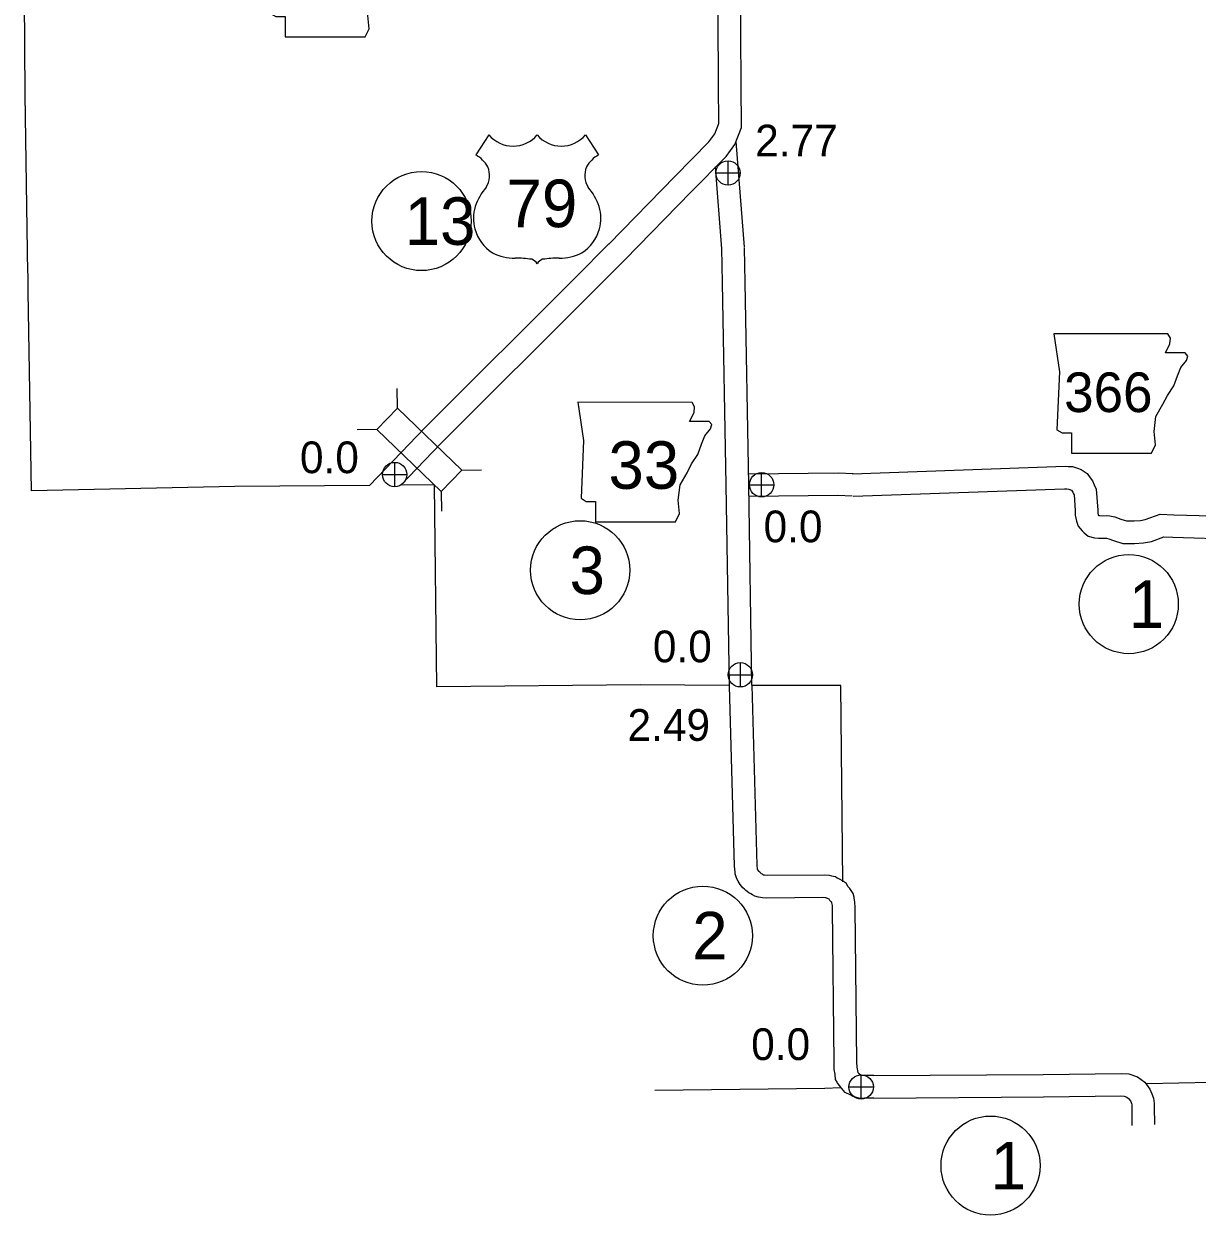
# Model space of a CAD drawing. Extents: x -939622 to -934222, y 1383701 to 1385301.
# Drawn here: x -936079.96 to -936033.05, y 1384056.03 to 1384103.63 of the extents above; entities that cross this region are included whole.
import ezdxf

# ---------------------------------------------------------------- set-up
doc = ezdxf.new("R2010")
doc.units = 0
for name, color, linetype in [('Level 10', 7, 'Continuous'), ('Level 15', 7, 'Continuous'), ('Level 2', 7, 'Continuous'), ('Level 20', 7, 'Continuous'), ('Level 21', 7, 'Continuous'), ('Level 22', 7, 'Continuous'), ('Level 25', 7, 'Continuous'), ('Level 26', 7, 'Continuous'), ('Level 27', 7, 'Continuous')]:
    doc.layers.add(name, color=color, linetype=linetype)

msp = doc.modelspace()

# ---------------------------------------------------------------- linework, layer by layer
at = {"layer": 'Level 10'}
msp.add_line((-936047.447, 1384061.345), (-936047.513, 1384061.445), dxfattribs=at)
for points in [[(-936051.153, 1384094.713), (-936051.476, 1384098.929)], [(-936052.051, 1384094.644), (-936052.302, 1384097.919)], [(-936051.75, 1384077.188), (-936051.879, 1384085.207), (-936052.027, 1384093.28), (-936052.052, 1384094.67)], [(-936050.85, 1384077.203), (-936050.979, 1384085.223), (-936051.128, 1384093.296), (-936051.152, 1384094.686)], [(-936046.837, 1384085.658), (-936038.328, 1384085.955), (-936038.215, 1384085.945), (-936038.034, 1384085.942), (-936037.835, 1384085.878), (-936037.693, 1384085.819), (-936037.449, 1384085.662), (-936037.331, 1384085.498), (-936037.235, 1384085.372), (-936037.171, 1384085.214), (-936037.09, 1384085.041), (-936037.026, 1384084.202), (-936037.029, 1384084.096), (-936037.006, 1384084), (-936036.992, 1384083.988), (-936036.941, 1384083.983), (-936036.849, 1384083.979), (-936036.698, 1384083.984), (-936036.548, 1384083.97), (-936036.346, 1384083.93), (-936036.107, 1384083.844), (-936035.881, 1384083.772), (-936035.578, 1384083.772), (-936035.314, 1384083.785), (-936035.129, 1384083.822), (-936034.533, 1384084.037), (-936033.994, 1384084.018), (-936031.473, 1384083.943)], [(-936046.801, 1384085.658), (-936047.405, 1384085.685), (-936050.989, 1384085.64)], [(-936046.806, 1384084.759), (-936038.352, 1384085.054), (-936038.261, 1384085.046), (-936038.183, 1384085.045), (-936038.146, 1384085.032), (-936038.112, 1384085.018), (-936038.08, 1384084.998), (-936038.054, 1384084.962), (-936038.024, 1384084.923), (-936037.997, 1384084.854), (-936037.975, 1384084.808), (-936037.927, 1384084.182), (-936037.933, 1384084.006), (-936037.874, 1384083.758), (-936037.814, 1384083.556), (-936037.657, 1384083.369), (-936037.568, 1384083.297), (-936037.411, 1384083.155), (-936037.16, 1384083.1), (-936037.004, 1384083.085), (-936036.855, 1384083.078), (-936036.725, 1384083.082), (-936036.676, 1384083.078), (-936036.587, 1384083.061), (-936036.396, 1384082.992), (-936036.022, 1384082.872), (-936035.556, 1384082.872), (-936035.203, 1384082.89), (-936034.887, 1384082.952), (-936034.391, 1384083.132), (-936034.023, 1384083.119), (-936031.484, 1384083.043)], [(-936046.841, 1384084.759), (-936047.42, 1384084.785), (-936050.97, 1384084.741)], [(-936047.516, 1384061.443), (-936047.525, 1384061.668), (-936047.559, 1384061.844), (-936047.567, 1384062.129), (-936047.629, 1384068.278), (-936047.636, 1384068.402), (-936047.664, 1384068.509), (-936047.663, 1384068.532), (-936047.666, 1384068.535), (-936047.743, 1384068.607), (-936047.769, 1384068.655), (-936047.771, 1384068.656), (-936047.809, 1384068.676), (-936047.857, 1384068.698), (-936047.861, 1384068.7), (-936047.868, 1384068.702), (-936047.893, 1384068.707), (-936048.014, 1384068.717), (-936050.257, 1384068.703), (-936050.43, 1384068.716), (-936050.594, 1384068.73), (-936050.733, 1384068.782), (-936050.832, 1384068.832), (-936050.892, 1384068.868), (-936050.979, 1384068.914), (-936051.092, 1384069.008), (-936051.143, 1384069.061), (-936051.211, 1384069.113), (-936051.321, 1384069.243), (-936051.403, 1384069.375), (-936051.452, 1384069.466), (-936051.5, 1384069.591), (-936051.516, 1384069.669), (-936051.528, 1384069.74), (-936051.547, 1384069.971), (-936051.75, 1384077.183)], [(-936046.611, 1384061.733), (-936046.652, 1384061.943), (-936046.657, 1384062.146), (-936046.72, 1384068.307), (-936046.733, 1384068.544), (-936046.764, 1384068.702), (-936046.769, 1384068.736), (-936046.804, 1384068.88), (-936046.941, 1384069.089), (-936047.013, 1384069.165), (-936047.074, 1384069.276), (-936047.229, 1384069.388), (-936047.324, 1384069.443), (-936047.403, 1384069.484), (-936047.44, 1384069.501), (-936047.517, 1384069.545), (-936047.596, 1384069.564), (-936047.655, 1384069.579), (-936047.752, 1384069.599), (-936047.969, 1384069.618), (-936050.215, 1384069.603), (-936050.349, 1384069.613), (-936050.378, 1384069.616), (-936050.385, 1384069.619), (-936050.436, 1384069.651), (-936050.466, 1384069.667), (-936050.471, 1384069.67), (-936050.533, 1384069.734), (-936050.577, 1384069.768), (-936050.58, 1384069.772), (-936050.615, 1384069.828), (-936050.623, 1384069.842), (-936050.625, 1384069.855), (-936050.639, 1384070.021), (-936050.841, 1384077.208)], [(-936045.986, 1384061.611), (-936046.4, 1384061.61), (-936046.448, 1384061.605), (-936046.463, 1384061.609), (-936046.514, 1384061.636), (-936046.556, 1384061.658), (-936046.58, 1384061.686), (-936046.616, 1384061.73)], [(-936045.988, 1384061.611), (-936039.213, 1384061.657), (-936036.088, 1384061.697), (-936035.792, 1384061.682), (-936035.436, 1384061.551), (-936035.153, 1384061.342), (-936034.946, 1384061.062), (-936034.861, 1384060.878), (-936034.797, 1384060.704), (-936034.771, 1384060.488), (-936034.773, 1384060.352), (-936034.767, 1384059.649)], [(-936045.983, 1384060.711), (-936046.354, 1384060.71), (-936046.534, 1384060.692), (-936046.803, 1384060.772), (-936046.929, 1384060.837), (-936047.124, 1384060.937), (-936047.271, 1384061.11), (-936047.35, 1384061.206), (-936047.44, 1384061.334)], [(-936045.982, 1384060.711), (-936039.204, 1384060.757), (-936036.104, 1384060.797), (-936035.975, 1384060.79), (-936035.868, 1384060.751), (-936035.796, 1384060.698), (-936035.724, 1384060.601), (-936035.693, 1384060.533), (-936035.678, 1384060.491), (-936035.672, 1384060.443), (-936035.673, 1384060.357), (-936035.666, 1384059.61)]]:
    msp.add_lwpolyline(points, dxfattribs=at)
at = {"layer": 'Level 15'}
for points in [[(-936056.577, 1384094.833), (-936053.917, 1384097.552), (-936052.57, 1384098.916), (-936052.333, 1384099.244), (-936052.169, 1384099.657), (-936052.186, 1384101.201), (-936052.23, 1384109.208), (-936052.213, 1384112.805), (-936052.129, 1384113.211), (-936052.035, 1384113.438), (-936051.929, 1384113.666), (-936051.796, 1384113.983), (-936051.544, 1384114.308), (-936050.471, 1384115.458), (-936048.49, 1384117.494), (-936048.252, 1384117.706)], [(-936055.933, 1384094.203), (-936053.275, 1384096.921), (-936051.881, 1384098.333), (-936051.538, 1384098.808), (-936051.267, 1384099.49), (-936051.286, 1384101.209), (-936051.33, 1384109.208), (-936051.314, 1384112.71), (-936051.264, 1384112.946), (-936051.211, 1384113.077), (-936051.106, 1384113.301), (-936051.012, 1384113.525), (-936050.858, 1384113.723), (-936049.82, 1384114.838), (-936047.867, 1384116.843), (-936047.653, 1384117.034)], [(-936066.144, 1384085.189), (-936063.925, 1384087.489), (-936057.895, 1384093.513), (-936056.573, 1384094.836)], [(-936064.884, 1384085.199), (-936063.283, 1384086.859), (-936057.258, 1384092.877), (-936055.936, 1384094.2)]]:
    msp.add_lwpolyline(points, dxfattribs=at)
at = {"layer": 'Level 2'}
msp.add_line((-936047.936, 1384061.108), (-936047.307, 1384061.125), dxfattribs=at)
for points in [[(-936079.905, 1384100.805), (-936079.955, 1384108.514)], [(-936079.79, 1384093.668), (-936079.905, 1384100.805)], [(-936066.144, 1384085.189), (-936071.522, 1384085.146), (-936079.648, 1384084.967), (-936079.78, 1384092.923), (-936079.785, 1384093.655)], [(-936051.764, 1384077.198), (-936055.312, 1384077.215), (-936063.453, 1384077.147), (-936063.541, 1384085.209), (-936064.884, 1384085.199)], [(-936047.214, 1384069.352), (-936047.304, 1384077.188), (-936050.854, 1384077.195)], [(-936008.181, 1384061.607), (-936015.448, 1384061.521), (-936023.296, 1384061.41), (-936031.208, 1384061.353), (-936035.079, 1384061.278)], [(-936054.739, 1384061.024), (-936047.936, 1384061.108)]]:
    msp.add_lwpolyline(points, dxfattribs=at)
at = {"layer": 'Level 20'}
for p, q in [((-936065.018, 1384088.276), (-936065.032, 1384089.067)), ((-936065.842, 1384087.42), (-936066.634, 1384087.406)), ((-936062.452, 1384085.802), (-936061.66, 1384085.816)), ((-936063.277, 1384084.946), (-936063.262, 1384084.155))]:
    msp.add_line(p, q, dxfattribs=at)
msp.add_lwpolyline([(-936065.842, 1384087.42), (-936063.277, 1384084.946), (-936062.452, 1384085.802), (-936065.018, 1384088.276)], close=True, dxfattribs=at)
at = {"layer": 'Level 21'}
for points in [[(-936070.216, 1384107.88), (-936069.988, 1384106.358), (-936070.089, 1384104.048), (-936069.886, 1384103.922), (-936069.505, 1384103.922), (-936069.505, 1384103.11), (-936066.308, 1384103.11), (-936066.156, 1384103.439), (-936066.206, 1384103.972), (-936066.13, 1384104.581), (-936065.851, 1384105.064), (-936065.673, 1384105.419), (-936065.42, 1384105.799), (-936065.267, 1384106.205), (-936065.141, 1384106.535), (-936064.912, 1384106.815), (-936064.861, 1384106.992), (-936064.963, 1384107.119), (-936065.75, 1384107.119), (-936065.572, 1384107.474), (-936065.547, 1384107.703), (-936065.652, 1384107.878)], [(-936038.787, 1384091.248), (-936038.559, 1384089.725), (-936038.661, 1384087.416), (-936038.458, 1384087.289), (-936038.077, 1384087.289), (-936038.077, 1384086.477), (-936034.879, 1384086.477), (-936034.727, 1384086.807), (-936034.778, 1384087.34), (-936034.702, 1384087.949), (-936034.423, 1384088.431), (-936034.245, 1384088.786), (-936033.991, 1384089.167), (-936033.839, 1384089.573), (-936033.712, 1384089.903), (-936033.484, 1384090.182), (-936033.433, 1384090.36), (-936033.534, 1384090.486), (-936034.321, 1384090.486), (-936034.143, 1384090.842), (-936034.118, 1384091.07), (-936034.223, 1384091.245)], [(-936057.81, 1384088.51), (-936057.582, 1384086.987), (-936057.683, 1384084.678), (-936057.48, 1384084.551), (-936057.1, 1384084.551), (-936057.1, 1384083.739), (-936053.902, 1384083.739), (-936053.75, 1384084.069), (-936053.801, 1384084.602), (-936053.725, 1384085.211), (-936053.445, 1384085.693), (-936053.268, 1384086.048), (-936053.014, 1384086.429), (-936052.862, 1384086.835), (-936052.735, 1384087.165), (-936052.507, 1384087.444), (-936052.456, 1384087.621), (-936052.557, 1384087.748), (-936053.344, 1384087.748), (-936053.166, 1384088.104), (-936053.141, 1384088.332), (-936053.246, 1384088.507)]]:
    msp.add_lwpolyline(points, close=True, dxfattribs=at)
at = {"layer": 'Level 22'}
for p, q in [((-936061.366, 1384099.195), (-936061.886, 1384098.392)), ((-936057.506, 1384099.195), (-936056.986, 1384098.392))]:
    msp.add_line(p, q, dxfattribs=at)
for centre, radius, start, end in [((-936060.399, 1384100.009), 1.264, 220.075, 319.6701), ((-936058.473, 1384100.009), 1.264, 220.3299, 319.925), ((-936062.564, 1384097.227), 1.349, 30.7809, 59.9883), ((-936056.308, 1384097.227), 1.349, 120.0117, 149.2191), ((-936062.267, 1384097.582), 0.925, 328.8105, 21.2108), ((-936056.605, 1384097.582), 0.925, 158.7892, 211.1895), ((-936059.849, 1384095.687), 2.157, 138.9565, 162.6913), ((-936059.023, 1384095.687), 2.157, 17.3087, 41.0435), ((-936060.561, 1384095.863), 1.426, 160.9576, 197.3819), ((-936058.311, 1384095.863), 1.426, 342.6181, 19.0424), ((-936060.329, 1384095.868), 1.65, 195.1074, 237.1312), ((-936058.543, 1384095.868), 1.65, 302.8688, 344.8926), ((-936060.298, 1384096.387), 2.118, 244.0771, 269.5779), ((-936058.574, 1384096.387), 2.118, 270.4221, 295.9229), ((-936060.249, 1384090.39), 3.88, 81.1942, 90.9539), ((-936059.764, 1384093.868), 0.372, 28.0342, 72.9864), ((-936059.108, 1384093.868), 0.372, 107.0136, 151.9658), ((-936058.623, 1384090.39), 3.88, 89.0461, 98.8058)]:
    msp.add_arc(centre, radius, start, end, dxfattribs=at)
at = {"layer": 'Level 26'}
for p, q in [((-936051.808, 1384097.186), (-936051.808, 1384098.161)), ((-936052.296, 1384097.674), (-936051.321, 1384097.674)), ((-936065.13, 1384085.135), (-936065.13, 1384086.11)), ((-936065.617, 1384085.623), (-936064.642, 1384085.623)), ((-936050.465, 1384084.727), (-936050.465, 1384085.702)), ((-936050.952, 1384085.215), (-936049.977, 1384085.215)), ((-936051.314, 1384077.135), (-936051.314, 1384078.11)), ((-936051.802, 1384077.622), (-936050.827, 1384077.622)), ((-936046.486, 1384060.664), (-936046.486, 1384061.639)), ((-936046.974, 1384061.152), (-936045.999, 1384061.152))]:
    msp.add_line(p, q, dxfattribs=at)
for centre in [(-936051.808, 1384097.674), (-936065.13, 1384085.623), (-936050.465, 1384085.215), (-936051.314, 1384077.622), (-936046.486, 1384061.152)]:
    msp.add_circle(centre, 0.487, dxfattribs=at)
at = {"layer": 'Level 27'}
for centre in [(-936064.059, 1384095.751), (-936057.717, 1384081.799), (-936035.789, 1384080.446), (-936052.813, 1384067.198), (-936041.313, 1384058.01)]:
    msp.add_circle(centre, 1.98, dxfattribs=at)

# ---------------------------------------------------------------- texts
at = {"layer": 'Level 21'}
for s, height, p in [('366', 1.584, (-936038.374, 1384088.119)), ('33', 1.9008, (-936056.586, 1384085.052))]:
    msp.add_text(s, height=height, dxfattribs=at).set_placement(p)
at = {"layer": 'Level 22'}
msp.add_text('79', height=1.9008, dxfattribs=at).set_placement((-936060.66, 1384095.507))
at = {"layer": 'Level 25'}
for s, p in [('2.77', (-936050.723, 1384098.334)), ('0.0', (-936068.917, 1384085.678)), ('0.0', (-936050.386, 1384082.917)), ('0.0', (-936054.811, 1384078.122)), ('2.49', (-936055.824, 1384074.983)), ('0.0', (-936050.881, 1384062.228))]:
    msp.add_text(s, height=1.2672, dxfattribs=at).set_placement(p)
at = {"layer": 'Level 27'}
for s, height, p in [('13', 1.9008, (-936064.732, 1384094.8)), ('3', 1.901, (-936058.143, 1384080.848)), ('1', 1.901, (-936035.789, 1384079.495)), ('2', 1.901, (-936053.238, 1384066.248)), ('1', 1.901, (-936041.313, 1384057.059))]:
    msp.add_text(s, height=height, dxfattribs=at).set_placement(p)

doc.saveas('drawing.dxf')
